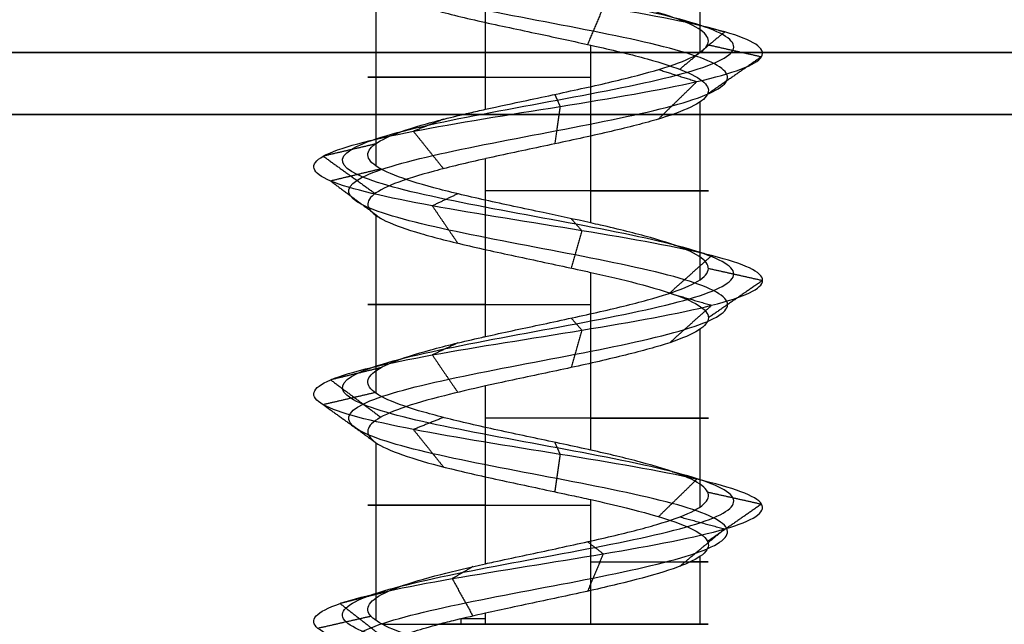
# Model space of a CAD drawing. Header units: millimetres. Extents: x -429 to 422, y -262 to 259.
# Tile 411 of 1056: x -331 to -323, y 205 to 210. Entities that reach past the tile are written whole.
import ezdxf

# ---------------------------------------------------------------- set-up
doc = ezdxf.new("R2010")
doc.units = ezdxf.units.MM
doc.layers.add('Default', color=7, linetype='Continuous', true_color=0x000000)
doc.layers.add('Screw', color=7, linetype='Continuous', true_color=0xffffff)

msp = doc.modelspace()

# ---------------------------------------------------------------- linework, layer by layer
at = {"layer": 'Default'}
for points in [[(-427.1274, 209.5648, 1343.3222), (-3.1274, 209.5648, 1343.3222), (420.8726, 209.5648, 1343.3222)], [(420.8726, 209.5648, 772.3222), (-3.1274, 209.5648, 772.3222), (-427.1274, 209.5648, 772.3222)], [(-427.1274, 209.0648, 1343.8222), (-3.1274, 209.0648, 1343.8222), (420.8726, 209.0648, 1343.8222)], [(420.8726, 209.0648, 771.8222), (-3.1274, 209.0648, 771.8222), (-427.1274, 209.0648, 771.8222)]]:
    msp.add_open_spline(points, degree=2, dxfattribs=at)
at = {"layer": 'Screw', "color": 7, "true_color": 0xffffff}
for p, q in [((-325.8198, 209.5637, 778.3974), (-325.8198, 210.9979, 778.3974)), ((-327.5523, 209.1054, 777.5146), (-327.5523, 210.54, 777.5146)), ((-328.435, 208.6472, 779.2471), (-328.435, 210.0815, 779.2471)), ((-326.7025, 208.1889, 780.1298), (-326.7025, 209.6229, 780.1298)), ((-325.8198, 207.7305, 778.3974), (-325.8198, 209.165, 778.3974)), ((-327.5523, 207.2723, 777.5146), (-327.5523, 208.7068, 777.5146)), ((-328.435, 206.814, 779.2471), (-328.435, 208.2481, 779.2471)), ((-326.7025, 206.3556, 780.1298), (-326.7025, 207.7899, 780.1298)), ((-325.8198, 205.8973, 778.3974), (-325.8198, 207.3319, 778.3974)), ((-327.5523, 205.4392, 777.5146), (-327.5523, 206.8734, 777.5146)), ((-328.435, 204.9808, 779.2471), (-328.435, 206.4149, 779.2471)), ((-326.7025, 204.9507, 780.1298), (-326.7025, 205.9569, 780.1298)), ((-325.8198, 204.9507, 778.3974), (-325.8198, 205.4987, 778.3974)), ((-327.5523, 204.9507, 777.5146), (-327.5523, 205.04, 777.5146)), ((-327.7473, 204.9507, 777.595), (-327.7473, 204.9952, 777.595))]:
    msp.add_line(p, q, dxfattribs=at)
at = {"layer": 'Screw', "color": 7, "true_color": 0xffffff, "extrusion": (0, 1, 0)}
for centre, start, end in [((327.1274, 778.8222, 209.3645), 288, 108), ((327.1274, 778.8222, 208.4476), 108, 288), ((327.1274, 778.8222, 207.5312), 288, 108), ((327.1274, 778.8222, 206.6145), 108, 288), ((327.1274, 778.8222, 205.9121), 288, 108), ((327.1274, 778.8222, 205.4538), 108, 206.76415), ((327.1274, 778.8222, 204.9507), 23.89289, 108), ((327.1274, 778.8222, 204.9507), 288, 305.59676), ((327.1274, 778.8222, 204.9954), 288, 296.76565), ((327.1274, 778.8222, 204.9507), 199.08, 288), ((327.1274, 778.8222, 204.9507), 108, 199.08)]:
    msp.add_arc(centre, 1.3749, start, end, dxfattribs=at)
at = {"layer": 'Screw', "color": 7, "true_color": 0xffffff}
for points, knots in [([(-328.0232, 195.8092, 778.8222), (-328.0327, 195.8856, 778.5877), (-327.9642, 195.962, 778.3382), (-327.6384, 196.1148, 777.9584), (-327.3919, 196.1912, 777.8309), (-326.8629, 196.3439, 777.7928), (-326.5836, 196.4203, 777.8831), (-326.1613, 196.5731, 778.2514), (-326.0216, 196.6495, 778.5277), (-325.9834, 196.8022, 779.1167), (-326.0861, 196.8786, 779.4258), (-326.4968, 197.0314, 779.8905), (-326.8029, 197.1078, 780.0426), (-327.4519, 197.2605, 780.0808), (-327.7908, 197.3369, 779.9657), (-328.2979, 197.4897, 779.5126), (-328.4681, 197.566, 779.1767), (-328.4948, 197.7188, 778.4677), (-328.3506, 197.7952, 778.1088), (-327.8516, 197.948, 777.5882), (-327.4939, 198.0243, 777.4299), (-326.7609, 198.1771, 777.4147), (-326.3901, 198.2535, 777.5581), (-325.8525, 198.4063, 778.0741), (-325.6893, 198.4826, 778.4437), (-325.674, 198.6354, 779.2007), (-325.8224, 198.7118, 779.5834), (-326.3554, 198.8645, 780.138), (-326.7369, 198.9409, 780.3061), (-327.5179, 199.0937, 780.3214), (-327.9125, 199.1701, 780.1681), (-328.4841, 199.3228, 779.6182), (-328.6591, 199.3992, 779.2247), (-328.6705, 199.552, 778.4197), (-328.5066, 199.6284, 778.0164), (-327.9386, 199.7811, 777.4376), (-327.5359, 199.8575, 777.2657), (-326.7189, 200.0103, 777.2581), (-326.3096, 200.0867, 777.4225), (-325.7223, 200.2394, 777.9991), (-325.548, 200.3158, 778.4077), (-325.5403, 200.4686, 779.2367), (-325.7073, 200.545, 779.6519), (-326.2923, 200.6977, 780.2477), (-326.7069, 200.7741, 780.4245), (-327.5479, 200.9269, 780.4322), (-327.9691, 201.0033, 780.2628), (-328.5734, 201.156, 779.6693), (-328.7507, 201.2324, 779.2487), (-328.7615, 201.3756, 778.449), (-328.6367, 201.4425, 778.0723), (-328.1677, 201.5761, 777.4798), (-327.8267, 201.643, 777.2663), (-327.0793, 201.7766, 777.104), (-326.6755, 201.8435, 777.1559), (-325.9867, 201.9771, 777.509), (-325.7043, 202.044, 777.8089), (-325.3922, 202.1776, 778.5273), (-325.3639, 202.2445, 778.9432), (-325.5811, 202.3781, 779.7052), (-325.826, 202.445, 780.0486), (-326.485, 202.5786, 780.5049), (-326.8968, 202.6455, 780.6162), (-327.7049, 202.7792, 780.55), (-328.0982, 202.846, 780.3727), (-328.6873, 202.9797, 779.8024), (-328.8809, 203.0465, 779.4114), (-328.9755, 203.1802, 778.5877), (-328.865, 203.247, 778.1605), (-328.4037, 203.3807, 777.4701), (-328.0508, 203.4475, 777.2084), (-327.2562, 203.5812, 776.9674), (-326.8174, 203.648, 776.9889), (-326.0503, 203.7817, 777.3067), (-325.7247, 203.8485, 777.6017), (-325.3333, 203.9822, 778.334), (-325.2688, 204.049, 778.7686), (-325.4308, 204.1827, 779.583), (-325.6567, 204.2495, 779.9598), (-326.2986, 204.3832, 780.4866), (-326.7122, 204.45, 780.6346), (-327.5426, 204.5837, 780.6346), (-327.9562, 204.6505, 780.4866), (-328.5981, 204.7842, 779.9598), (-328.8239, 204.851, 779.583), (-328.9859, 204.9847, 778.7686), (-328.9215, 205.0515, 778.334), (-328.5301, 205.1852, 777.6017), (-328.2045, 205.252, 777.3067), (-327.4374, 205.3857, 776.9889), (-326.9986, 205.4525, 776.9674), (-326.204, 205.5862, 777.2084), (-325.8511, 205.653, 777.4701), (-325.3898, 205.7867, 778.1605), (-325.283, 205.8535, 778.5867), (-325.3644, 205.9872, 779.413), (-325.5523, 206.0541, 779.8102), (-326.1394, 206.1877, 780.3973), (-326.5366, 206.2546, 780.5852), (-327.3629, 206.3882, 780.6666), (-327.7891, 206.4551, 780.5598), (-328.4795, 206.5887, 780.0985), (-328.7412, 206.6556, 779.7456), (-328.9822, 206.7892, 778.951), (-328.9607, 206.8561, 778.5122), (-328.6429, 206.9897, 777.7451), (-328.3479, 207.0566, 777.4195), (-327.6156, 207.1902, 777.0281), (-327.181, 207.2571, 776.9637), (-326.3666, 207.3907, 777.1257), (-325.9898, 207.4576, 777.3515), (-325.463, 207.5913, 777.9934), (-325.315, 207.6581, 778.407), (-325.315, 207.7918, 779.2374), (-325.463, 207.8586, 779.651), (-325.9898, 207.9923, 780.2929), (-326.3666, 208.0591, 780.5188), (-327.181, 208.1928, 780.6808), (-327.6156, 208.2596, 780.6163), (-328.3479, 208.3933, 780.2249), (-328.6429, 208.4601, 779.8993), (-328.9607, 208.5938, 779.1322), (-328.9822, 208.6606, 778.6934), (-328.7412, 208.7943, 777.8988), (-328.4795, 208.8611, 777.5459), (-327.7891, 208.9948, 777.0846), (-327.3629, 209.0616, 776.9779), (-326.5366, 209.1953, 777.0593), (-326.1394, 209.2621, 777.2471), (-325.5523, 209.3958, 777.8342), (-325.3644, 209.4626, 778.2314), (-325.283, 209.5963, 779.0577), (-325.3898, 209.6631, 779.4839), (-325.8511, 209.7968, 780.1743), (-326.204, 209.8636, 780.436), (-326.9986, 209.9973, 780.6771), (-327.4374, 210.0641, 780.6555), (-328.2045, 210.1978, 780.3378), (-328.5301, 210.2646, 780.0427), (-328.9215, 210.3983, 779.3104), (-328.9859, 210.4651, 778.8758), (-328.8239, 210.5988, 778.0614), (-328.5981, 210.6656, 777.6846), (-327.9562, 210.7993, 777.1578), (-327.5426, 210.8662, 777.0098), (-326.7122, 210.9998, 777.0098), (-326.2986, 211.0667, 777.1578), (-325.6567, 211.2003, 777.6846), (-325.4308, 211.2672, 778.0614), (-325.2688, 211.4008, 778.8758), (-325.3333, 211.4677, 779.3104), (-325.7247, 211.6013, 780.0427), (-326.0503, 211.6682, 780.3378), (-326.8174, 211.8018, 780.6555), (-327.2562, 211.8687, 780.6771), (-328.0508, 212.0023, 780.436), (-328.4037, 212.0692, 780.1743), (-328.865, 212.2028, 779.4839), (-328.9717, 212.2697, 779.0577), (-328.8903, 212.4034, 778.2314), (-328.7025, 212.4702, 777.8342), (-328.1154, 212.6039, 777.2471), (-327.7182, 212.6707, 777.0593), (-326.8919, 212.8044, 776.9779), (-326.4657, 212.8712, 777.0846), (-325.7753, 213.0049, 777.5459), (-325.5136, 213.0717, 777.8988), (-325.2725, 213.2054, 778.6934), (-325.2941, 213.2722, 779.1322), (-325.6119, 213.4059, 779.8993), (-325.9069, 213.4727, 780.2249), (-326.6392, 213.6064, 780.6163), (-327.0738, 213.6732, 780.6808), (-327.8882, 213.8069, 780.5188), (-328.265, 213.8737, 780.2929), (-328.7918, 214.0074, 779.651), (-328.9398, 214.0741, 779.2381), (-328.9398, 214.1411, 778.8222)], [0.0909091, 0.0909091, 0.0909091, 0.0909091, 0.1022727, 0.1022727, 0.1136364, 0.1136364, 0.125, 0.125, 0.1363636, 0.1363636, 0.1477273, 0.1477273, 0.1590909, 0.1590909, 0.1704545, 0.1704545, 0.1818182, 0.1818182, 0.1931818, 0.1931818, 0.2045455, 0.2045455, 0.2159091, 0.2159091, 0.2272727, 0.2272727, 0.2386364, 0.2386364, 0.25, 0.25, 0.2613636, 0.2613636, 0.2727273, 0.2727273, 0.2840909, 0.2840909, 0.2954545, 0.2954545, 0.3068182, 0.3068182, 0.3181818, 0.3181818, 0.3295455, 0.3295455, 0.3409091, 0.3409091, 0.3522727, 0.3522727, 0.3636364, 0.3636364, 0.3735795, 0.3735795, 0.3835227, 0.3835227, 0.3934659, 0.3934659, 0.4034091, 0.4034091, 0.4133523, 0.4133523, 0.4232955, 0.4232955, 0.4332386, 0.4332386, 0.4431818, 0.4431818, 0.453125, 0.453125, 0.4630682, 0.4630682, 0.4730114, 0.4730114, 0.4829545, 0.4829545, 0.4928977, 0.4928977, 0.5028409, 0.5028409, 0.5127841, 0.5127841, 0.5227273, 0.5227273, 0.5326705, 0.5326705, 0.5426136, 0.5426136, 0.5525568, 0.5525568, 0.5625, 0.5625, 0.5724432, 0.5724432, 0.5823864, 0.5823864, 0.5923295, 0.5923295, 0.6022727, 0.6022727, 0.6122159, 0.6122159, 0.6221591, 0.6221591, 0.6321023, 0.6321023, 0.6420455, 0.6420455, 0.6519886, 0.6519886, 0.6619318, 0.6619318, 0.671875, 0.671875, 0.6818182, 0.6818182, 0.6917614, 0.6917614, 0.7017045, 0.7017045, 0.7116477, 0.7116477, 0.7215909, 0.7215909, 0.7315341, 0.7315341, 0.7414773, 0.7414773, 0.7514205, 0.7514205, 0.7613636, 0.7613636, 0.7713068, 0.7713068, 0.78125, 0.78125, 0.7911932, 0.7911932, 0.8011364, 0.8011364, 0.8110795, 0.8110795, 0.8210227, 0.8210227, 0.8309659, 0.8309659, 0.8409091, 0.8409091, 0.8508523, 0.8508523, 0.8607955, 0.8607955, 0.8707386, 0.8707386, 0.8806818, 0.8806818, 0.890625, 0.890625, 0.9005682, 0.9005682, 0.9105114, 0.9105114, 0.9204545, 0.9204545, 0.9303977, 0.9303977, 0.9403409, 0.9403409, 0.9502841, 0.9502841, 0.9602273, 0.9602273, 0.9701705, 0.9701705, 0.9801136, 0.9801136, 0.9900568, 0.9900568, 1, 1, 1, 1]), ([(-327.2052, 196.2898, 778.056), (-327.1796, 196.2996, 778.0508), (-327.1537, 196.3095, 778.047), (-326.9238, 196.3957, 778.0254), (-326.705, 196.4721, 778.0907), (-326.3689, 196.6249, 778.3729), (-326.2542, 196.7013, 778.5886), (-326.216, 196.854, 779.0558), (-326.2937, 196.9304, 779.3044), (-326.6182, 197.0832, 779.6829), (-326.8638, 197.1596, 779.81), (-327.391, 197.3123, 779.8482), (-327.6694, 197.3887, 779.7582), (-328.0904, 197.5415, 779.3912), (-328.2355, 197.6178, 779.1158), (-328.2622, 197.7706, 778.5286), (-328.143, 197.847, 778.2303), (-327.7301, 197.9998, 777.7958), (-327.433, 198.0761, 777.6626), (-326.8218, 198.2289, 777.6473), (-326.5115, 198.3053, 777.7657), (-326.0601, 198.4581, 778.1956), (-325.9219, 198.5344, 778.5046), (-325.9067, 198.6872, 779.1398), (-326.03, 198.7636, 779.462), (-326.4768, 198.9163, 779.9304), (-326.7978, 198.9927, 780.0735), (-327.457, 199.1455, 780.0888), (-327.7911, 199.2219, 779.9605), (-328.2765, 199.3746, 779.4967), (-328.4264, 199.451, 779.1638), (-328.4379, 199.6038, 778.4806), (-328.299, 199.6802, 778.1379), (-327.8171, 199.8329, 777.6452), (-327.475, 199.9093, 777.4984), (-326.7798, 200.0621, 777.4907), (-326.4311, 200.1385, 777.6301), (-325.9299, 200.2912, 778.1205), (-325.7806, 200.3676, 778.4686), (-325.773, 200.5204, 779.1758), (-325.9148, 200.5968, 779.5305), (-326.4137, 200.7495, 780.0402), (-326.7678, 200.8259, 780.1919), (-327.487, 200.9787, 780.1995), (-327.8476, 201.0551, 780.0552), (-328.3658, 201.2078, 779.5478), (-328.5181, 201.2842, 779.1878), (-328.5288, 201.4274, 778.5023), (-328.423, 201.4943, 778.1787), (-328.0216, 201.6279, 777.6686), (-327.7291, 201.6948, 777.4841), (-327.0862, 201.8284, 777.3426), (-326.7382, 201.8953, 777.3863), (-326.1434, 202.0289, 777.689), (-325.8988, 202.0958, 777.9472), (-325.6276, 202.2294, 778.5671), (-325.6021, 202.2963, 778.9266), (-325.7883, 202.4299, 779.5867), (-325.9996, 202.4968, 779.8847), (-326.5699, 202.6304, 780.2819), (-326.927, 202.6973, 780.3794), (-327.629, 202.831, 780.3237), (-327.9713, 202.8978, 780.1705), (-328.4851, 203.0315, 779.6756), (-328.6546, 203.0983, 779.3356), (-328.7387, 203.232, 778.6179), (-328.6419, 203.2988, 778.2455), (-328.2398, 203.4325, 777.6437), (-327.9323, 203.4993, 777.4156), (-327.2397, 203.633, 777.2055), (-326.8572, 203.6998, 777.2243), (-326.1885, 203.8335, 777.5012), (-325.9048, 203.9003, 777.7584), (-325.5636, 204.034, 778.3967), (-325.5074, 204.1008, 778.7755), (-325.6486, 204.2345, 779.4853), (-325.8455, 204.3013, 779.8138), (-326.405, 204.435, 780.2729), (-326.7655, 204.5018, 780.4019), (-327.4893, 204.6355, 780.4019), (-327.8498, 204.7023, 780.2729), (-328.4093, 204.836, 779.8138), (-328.6062, 204.9028, 779.4853), (-328.7474, 205.0365, 778.7755), (-328.6912, 205.1033, 778.3967), (-328.35, 205.237, 777.7584), (-328.0663, 205.3038, 777.5012), (-327.3976, 205.4375, 777.2243), (-327.0151, 205.5043, 777.2055), (-326.3225, 205.638, 777.4156), (-326.0149, 205.7048, 777.6437), (-325.6129, 205.8385, 778.2455), (-325.5198, 205.9053, 778.6169), (-325.5907, 206.039, 779.3372), (-325.7545, 206.1059, 779.6834), (-326.2662, 206.2395, 780.1951), (-326.6124, 206.3064, 780.3589), (-327.3327, 206.44, 780.4298), (-327.7042, 206.5069, 780.3368), (-328.3059, 206.6405, 779.9347), (-328.534, 206.7074, 779.6271), (-328.7441, 206.841, 778.9345), (-328.7253, 206.9079, 778.552), (-328.4484, 207.0415, 777.8834), (-328.1912, 207.1084, 777.5996), (-327.5529, 207.242, 777.2584), (-327.1741, 207.3089, 777.2022), (-326.4643, 207.4425, 777.3434), (-326.1358, 207.5094, 777.5403), (-325.6767, 207.6431, 778.0998), (-325.5477, 207.7099, 778.4603), (-325.5477, 207.8436, 779.1841), (-325.6767, 207.9104, 779.5446), (-326.1358, 208.0441, 780.1041), (-326.4643, 208.1109, 780.301), (-327.1741, 208.2446, 780.4422), (-327.5529, 208.3114, 780.386), (-328.1912, 208.4451, 780.0448), (-328.4484, 208.5119, 779.7611), (-328.7253, 208.6456, 779.0924), (-328.7441, 208.7124, 778.7099), (-328.534, 208.8461, 778.0174), (-328.3059, 208.9129, 777.7098), (-327.7042, 209.0466, 777.3077), (-327.3327, 209.1134, 777.2146), (-326.6124, 209.2471, 777.2856), (-326.2662, 209.3139, 777.4493), (-325.7545, 209.4476, 777.9611), (-325.5907, 209.5144, 778.3072), (-325.5198, 209.6481, 779.0275), (-325.6129, 209.7149, 779.399), (-326.0149, 209.8486, 780.0007), (-326.3225, 209.9154, 780.2289), (-327.0151, 210.0491, 780.439), (-327.3976, 210.1159, 780.4202), (-328.0663, 210.2496, 780.1432), (-328.35, 210.3164, 779.886), (-328.6912, 210.4501, 779.2477), (-328.7474, 210.5169, 778.8689), (-328.6062, 210.6506, 778.1591), (-328.4093, 210.7174, 777.8306), (-327.8498, 210.8511, 777.3715), (-327.4893, 210.918, 777.2425), (-326.7655, 211.0516, 777.2425), (-326.405, 211.1185, 777.3715), (-325.8455, 211.2521, 777.8306), (-325.6486, 211.319, 778.1591), (-325.5074, 211.4526, 778.8689), (-325.5636, 211.5195, 779.2477), (-325.9048, 211.6531, 779.886), (-326.1885, 211.72, 780.1432), (-326.8572, 211.8536, 780.4202), (-327.2397, 211.9205, 780.439), (-327.9323, 212.0541, 780.2289), (-328.2398, 212.121, 780.0007), (-328.6419, 212.2546, 779.399), (-328.735, 212.3215, 779.0275), (-328.664, 212.4552, 778.3072), (-328.5003, 212.522, 777.9611), (-327.9885, 212.6557, 777.4493), (-327.6424, 212.7225, 777.2856), (-326.9221, 212.8562, 777.2146), (-326.5506, 212.923, 777.3077), (-325.9489, 213.0567, 777.7098), (-325.7207, 213.1235, 778.0174), (-325.5106, 213.2572, 778.7099), (-325.5294, 213.324, 779.0924), (-325.8064, 213.4577, 779.7611), (-326.0636, 213.5245, 780.0448), (-326.7019, 213.6582, 780.386), (-327.0807, 213.725, 780.4422), (-327.7905, 213.8587, 780.301), (-328.119, 213.9255, 780.1041), (-328.5781, 214.0592, 779.5446), (-328.7071, 214.1259, 779.1847), (-328.7071, 214.1929, 778.8222)], [2.782471, 2.782471, 2.782471, 2.782471, 2.974275, 2.974275, 4.461413, 4.461413, 5.948551, 5.948551, 7.435688, 7.435688, 8.922826, 8.922826, 10.409964, 10.409964, 11.897102, 11.897102, 13.384239, 13.384239, 14.871377, 14.871377, 16.358515, 16.358515, 17.845652, 17.845652, 19.33279, 19.33279, 20.819928, 20.819928, 22.307065, 22.307065, 23.794203, 23.794203, 25.281341, 25.281341, 26.768478, 26.768478, 28.255616, 28.255616, 29.742754, 29.742754, 31.229892, 31.229892, 32.717029, 32.717029, 34.204167, 34.204167, 35.691305, 35.691305, 36.99255, 36.99255, 38.293796, 38.293796, 39.595041, 39.595041, 40.896287, 40.896287, 42.197532, 42.197532, 43.498777, 43.498777, 44.800023, 44.800023, 46.101268, 46.101268, 47.402514, 47.402514, 48.703759, 48.703759, 50.005005, 50.005005, 51.30625, 51.30625, 52.607496, 52.607496, 53.908741, 53.908741, 55.209987, 55.209987, 56.511232, 56.511232, 57.812478, 57.812478, 59.113723, 59.113723, 60.414969, 60.414969, 61.716214, 61.716214, 63.01746, 63.01746, 64.318705, 64.318705, 65.619951, 65.619951, 66.921196, 66.921196, 68.222442, 68.222442, 69.523687, 69.523687, 70.824933, 70.824933, 72.126178, 72.126178, 73.427423, 73.427423, 74.728669, 74.728669, 76.029914, 76.029914, 77.33116, 77.33116, 78.632405, 78.632405, 79.933651, 79.933651, 81.234896, 81.234896, 82.536142, 82.536142, 83.837387, 83.837387, 85.138633, 85.138633, 86.439878, 86.439878, 87.741124, 87.741124, 89.042369, 89.042369, 90.343615, 90.343615, 91.64486, 91.64486, 92.946106, 92.946106, 94.247351, 94.247351, 95.548597, 95.548597, 96.849842, 96.849842, 98.151088, 98.151088, 99.452333, 99.452333, 100.753579, 100.753579, 102.054824, 102.054824, 103.35607, 103.35607, 104.657315, 104.657315, 105.95856, 105.95856, 107.259806, 107.259806, 108.561051, 108.561051, 109.862297, 109.862297, 111.163542, 111.163542, 112.464788, 112.464788, 113.766033, 113.766033, 115.067279, 115.067279, 116.368524, 116.368524, 117.66977, 117.66977, 118.971015, 118.971015, 118.971015, 118.971015]), ([(-326.8313, 196.1896, 778.1266), (-326.7387, 196.2269, 778.1558), (-326.65, 196.2642, 778.203), (-326.4137, 196.3779, 778.3991), (-326.3045, 196.4543, 778.6018), (-326.2663, 196.607, 779.0427), (-326.3385, 196.6834, 779.2781), (-326.6445, 196.8362, 779.6381), (-326.877, 196.9125, 779.7597), (-327.3778, 197.0653, 779.7979), (-327.6431, 197.1417, 779.7133), (-328.0455, 197.2945, 779.3649), (-328.1852, 197.3708, 779.1026), (-328.2119, 197.5236, 778.5418), (-328.0982, 197.6, 778.2565), (-327.7039, 197.7528, 777.8406), (-327.4198, 197.8291, 777.7129), (-326.835, 197.9819, 777.6976), (-326.5378, 198.0583, 777.8106), (-326.1049, 198.2111, 778.2218), (-325.9722, 198.2874, 778.5178), (-325.9569, 198.4402, 779.1266), (-326.0748, 198.5166, 779.4358), (-326.5031, 198.6693, 779.8856), (-326.811, 198.7457, 780.0232), (-327.4438, 198.8985, 780.0385), (-327.7649, 198.9749, 779.9157), (-328.2316, 199.1276, 779.4705), (-328.3761, 199.204, 779.1506), (-328.3876, 199.3568, 778.4938), (-328.2542, 199.4332, 778.1641), (-327.7909, 199.5859, 777.69), (-327.4618, 199.6623, 777.5486), (-326.793, 199.8151, 777.541), (-326.4573, 199.8915, 777.675), (-325.9747, 200.0442, 778.1467), (-325.8309, 200.1206, 778.4818), (-325.8233, 200.2734, 779.1626), (-325.9597, 200.3498, 779.5042), (-326.44, 200.5025, 779.9953), (-326.781, 200.5789, 780.1416), (-327.4738, 200.7317, 780.1493), (-327.8214, 200.8081, 780.0104), (-328.3209, 200.9608, 779.5216), (-328.4678, 201.0372, 779.1746), (-328.4785, 201.1804, 778.5138), (-328.3768, 201.2473, 778.2017), (-327.9901, 201.3809, 777.7093), (-327.708, 201.4478, 777.5311), (-327.0877, 201.5814, 777.3941), (-326.7517, 201.6483, 777.436), (-326.1772, 201.7819, 777.7279), (-325.9408, 201.8488, 777.9771), (-325.6784, 201.9824, 778.5757), (-325.6535, 202.0493, 778.9231), (-325.8331, 202.1829, 779.5611), (-326.0371, 202.2498, 779.8493), (-326.5883, 202.3834, 780.2337), (-326.9336, 202.4503, 780.3283), (-327.6126, 202.584, 780.2748), (-327.9439, 202.6508, 780.1268), (-328.4414, 202.7845, 779.6482), (-328.6057, 202.8513, 779.3192), (-328.6876, 202.985, 778.6245), (-328.5937, 203.0518, 778.2638), (-328.2044, 203.1855, 777.6812), (-327.9066, 203.2523, 777.4603), (-327.2361, 203.386, 777.2569), (-326.8658, 203.4528, 777.2751), (-326.2184, 203.5865, 777.5433), (-325.9437, 203.6533, 777.7922), (-325.6134, 203.787, 778.4102), (-325.559, 203.8538, 778.777), (-325.6957, 203.9875, 779.4642), (-325.8863, 204.0543, 779.7822), (-326.4279, 204.188, 780.2268), (-326.777, 204.2548, 780.3517), (-327.4778, 204.3885, 780.3517), (-327.8268, 204.4553, 780.2268), (-328.3685, 204.589, 779.7822), (-328.5591, 204.6558, 779.4642), (-328.6958, 204.7895, 778.777), (-328.6414, 204.8563, 778.4102), (-328.3111, 204.99, 777.7922), (-328.0364, 205.0568, 777.5433), (-327.389, 205.1905, 777.2751), (-327.0187, 205.2573, 777.2569), (-326.3481, 205.391, 777.4603), (-326.0503, 205.4578, 777.6812), (-325.661, 205.5915, 778.2638), (-325.571, 205.6583, 778.6235), (-325.6396, 205.792, 779.3208), (-325.7982, 205.8589, 779.656), (-326.2936, 205.9925, 780.1514), (-326.6288, 206.0594, 780.31), (-327.3262, 206.193, 780.3787), (-327.6858, 206.2599, 780.2886), (-328.2684, 206.3935, 779.8993), (-328.4893, 206.4604, 779.6015), (-328.6927, 206.594, 778.9309), (-328.6745, 206.6609, 778.5606), (-328.4064, 206.7945, 777.9132), (-328.1574, 206.8614, 777.6385), (-327.5394, 206.995, 777.3082), (-327.1726, 207.0619, 777.2538), (-326.4854, 207.1955, 777.3905), (-326.1674, 207.2624, 777.5811), (-325.7228, 207.3961, 778.1228), (-325.5979, 207.4629, 778.4719), (-325.5979, 207.5966, 779.1726), (-325.7228, 207.6634, 779.5217), (-326.1674, 207.7971, 780.0633), (-326.4854, 207.8639, 780.2539), (-327.1726, 207.9976, 780.3906), (-327.5394, 208.0644, 780.3362), (-328.1574, 208.1981, 780.0059), (-328.4064, 208.2649, 779.7312), (-328.6745, 208.3986, 779.0838), (-328.6927, 208.4654, 778.7135), (-328.4893, 208.5991, 778.043), (-328.2684, 208.6659, 777.7452), (-327.6858, 208.7996, 777.3559), (-327.3262, 208.8664, 777.2658), (-326.6288, 209.0001, 777.3345), (-326.2936, 209.0669, 777.493), (-325.7982, 209.2006, 777.9885), (-325.6396, 209.2674, 778.3236), (-325.571, 209.4011, 779.021), (-325.661, 209.4679, 779.3806), (-326.0503, 209.6016, 779.9633), (-326.3481, 209.6684, 780.1841), (-327.0187, 209.8021, 780.3875), (-327.389, 209.8689, 780.3693), (-328.0364, 210.0026, 780.1012), (-328.3111, 210.0694, 779.8522), (-328.6414, 210.2031, 779.2342), (-328.6958, 210.2699, 778.8675), (-328.5591, 210.4036, 778.1802), (-328.3685, 210.4704, 777.8622), (-327.8268, 210.6041, 777.4177), (-327.4778, 210.671, 777.2928), (-326.777, 210.8046, 777.2928), (-326.4279, 210.8715, 777.4177), (-325.8863, 211.0051, 777.8622), (-325.6957, 211.072, 778.1802), (-325.559, 211.2056, 778.8675), (-325.6134, 211.2725, 779.2342), (-325.9437, 211.4061, 779.8522), (-326.2184, 211.473, 780.1012), (-326.8658, 211.6066, 780.3693), (-327.2361, 211.6735, 780.3875), (-327.9066, 211.8071, 780.1841), (-328.2044, 211.874, 779.9633), (-328.5937, 212.0076, 779.3806), (-328.6838, 212.0745, 779.021), (-328.6151, 212.2082, 778.3236), (-328.4566, 212.275, 777.9885), (-327.9611, 212.4087, 777.493), (-327.626, 212.4755, 777.3345), (-326.9286, 212.6092, 777.2658), (-326.569, 212.676, 777.3559), (-325.9864, 212.8097, 777.7452), (-325.7655, 212.8765, 778.043), (-325.5621, 213.0102, 778.7135), (-325.5803, 213.077, 779.0838), (-325.8484, 213.2107, 779.7312), (-326.0974, 213.2775, 780.0059), (-326.7154, 213.4112, 780.3362), (-327.0821, 213.478, 780.3906), (-327.7694, 213.6117, 780.2539), (-328.0874, 213.6785, 780.0633), (-328.5319, 213.8122, 779.5217), (-328.6569, 213.8789, 779.1731), (-328.6569, 213.9459, 778.8222)], [9.962929, 9.962929, 9.962929, 9.962929, 10.425509, 10.425509, 11.373282, 11.373282, 12.321056, 12.321056, 13.268829, 13.268829, 14.216603, 14.216603, 15.164377, 15.164377, 16.11215, 16.11215, 17.059924, 17.059924, 18.007697, 18.007697, 18.955471, 18.955471, 19.903244, 19.903244, 20.851018, 20.851018, 21.798791, 21.798791, 22.746565, 22.746565, 23.694338, 23.694338, 24.642112, 24.642112, 25.589885, 25.589885, 26.537659, 26.537659, 27.485432, 27.485432, 28.433206, 28.433206, 29.38098, 29.38098, 30.328753, 30.328753, 31.158055, 31.158055, 31.987357, 31.987357, 32.816659, 32.816659, 33.64596, 33.64596, 34.475262, 34.475262, 35.304564, 35.304564, 36.133866, 36.133866, 36.963168, 36.963168, 37.79247, 37.79247, 38.621772, 38.621772, 39.451073, 39.451073, 40.280375, 40.280375, 41.109677, 41.109677, 41.938979, 41.938979, 42.768281, 42.768281, 43.597583, 43.597583, 44.426884, 44.426884, 45.256186, 45.256186, 46.085488, 46.085488, 46.91479, 46.91479, 47.744092, 47.744092, 48.573394, 48.573394, 49.402695, 49.402695, 50.231997, 50.231997, 51.061299, 51.061299, 51.890601, 51.890601, 52.719903, 52.719903, 53.549205, 53.549205, 54.378507, 54.378507, 55.207808, 55.207808, 56.03711, 56.03711, 56.866412, 56.866412, 57.695714, 57.695714, 58.525016, 58.525016, 59.354318, 59.354318, 60.183619, 60.183619, 61.012921, 61.012921, 61.842223, 61.842223, 62.671525, 62.671525, 63.500827, 63.500827, 64.330129, 64.330129, 65.15943, 65.15943, 65.988732, 65.988732, 66.818034, 66.818034, 67.647336, 67.647336, 68.476638, 68.476638, 69.30594, 69.30594, 70.135242, 70.135242, 70.964543, 70.964543, 71.793845, 71.793845, 72.623147, 72.623147, 73.452449, 73.452449, 74.281751, 74.281751, 75.111053, 75.111053, 75.940354, 75.940354, 76.769656, 76.769656, 77.598958, 77.598958, 78.42826, 78.42826, 79.257562, 79.257562, 80.086864, 80.086864, 80.916165, 80.916165, 81.745467, 81.745467, 82.574769, 82.574769, 83.404071, 83.404071, 83.404071, 83.404071]), ([(-327.5523, 210.54, 777.5146), (-327.5839, 210.533, 777.5249), (-327.6151, 210.5259, 777.5363), (-327.7914, 210.4854, 777.6081), (-327.9285, 210.451, 777.6938), (-328.1628, 210.3845, 777.904), (-328.263, 210.3511, 778.0313), (-328.4123, 210.2842, 778.3083), (-328.4635, 210.2498, 778.4617), (-328.5104, 210.1833, 778.7729), (-328.5067, 210.1498, 778.9349), (-328.4456, 210.0829, 779.2435), (-328.3874, 210.0485, 779.3944), (-328.2256, 209.982, 779.6643), (-328.1196, 209.9486, 779.7869), (-327.8761, 209.8816, 779.9861), (-327.7352, 209.8472, 780.0655), (-327.4386, 209.7808, 780.1706), (-327.2788, 209.7473, 780.1978), (-326.9802, 209.6837, 780.1965), (-326.8373, 209.6529, 780.1735), (-326.7025, 209.6229, 780.1298)], [0.3712068, 0.3712068, 0.3712068, 0.3712068, 0.3735898, 0.3735898, 0.3849072, 0.3849072, 0.3962316, 0.3962316, 0.4075491, 0.4075491, 0.4188735, 0.4188735, 0.430191, 0.430191, 0.4415153, 0.4415153, 0.4528328, 0.4528328, 0.4641571, 0.4641571, 0.4743259, 0.4743259, 0.4743259, 0.4743259]), ([(-327.5523, 209.1054, 777.5146), (-327.4445, 209.1294, 777.4798), (-327.3319, 209.1536, 777.458), (-327.0626, 209.211, 777.4399), (-326.9016, 209.2449, 777.4569), (-326.599, 209.3115, 777.5432), (-326.4532, 209.3453, 777.6137), (-326.1977, 209.4123, 777.7972), (-326.0843, 209.4461, 777.9128), (-325.9058, 209.5128, 778.1719), (-325.8382, 209.5466, 778.3191), (-325.7579, 209.6136, 778.6233), (-325.744, 209.6474, 778.7846), (-325.7713, 209.714, 779.0981), (-325.8128, 209.7479, 779.2546), (-325.9444, 209.8148, 779.5403), (-326.0364, 209.8487, 779.6736), (-326.257, 209.9153, 779.8981), (-326.3886, 209.9492, 779.9923), (-326.5858, 209.9958, 780.0874), (-326.6435, 210.0089, 780.1105), (-326.7025, 210.0221, 780.1298)], [0.44733415, 0.44733415, 0.44733415, 0.44733415, 0.4550905, 0.4550905, 0.46592583, 0.46592583, 0.47676147, 0.47676147, 0.48759682, 0.48759682, 0.49843244, 0.49843244, 0.50926782, 0.50926782, 0.52010341, 0.52010341, 0.53093883, 0.53093883, 0.5417744, 0.5417744, 0.54602155, 0.54602155, 0.54602155, 0.54602155]), ([(-326.7025, 209.6229, 780.1298), (-326.6873, 209.6195, 780.1249), (-326.6722, 209.6161, 780.1197), (-326.5093, 209.5795, 780.0604), (-326.3688, 209.546, 779.9796), (-326.127, 209.4791, 779.7784), (-326.0223, 209.4447, 779.6551), (-325.8626, 209.3783, 779.3839), (-325.8057, 209.3448, 779.2322), (-325.7472, 209.2778, 778.9231), (-325.7449, 209.2434, 778.7614), (-325.7944, 209.177, 778.4506), (-325.8469, 209.1435, 778.2973), (-325.9986, 209.0765, 778.0217), (-326.0997, 209.0422, 777.8955), (-326.3357, 208.9758, 777.6872), (-326.4737, 208.9423, 777.6025), (-326.7661, 208.8753, 777.4864), (-326.9245, 208.8409, 777.4533), (-327.239, 208.7745, 777.4429), (-327.3994, 208.741, 777.4654), (-327.5502, 208.7073, 777.514), (-327.5512, 208.707, 777.5143), (-327.5523, 208.7068, 777.5146)], [0.4743259, 0.4743259, 0.4743259, 0.4743259, 0.4754746, 0.4754746, 0.4867988, 0.4867988, 0.4981164, 0.4981164, 0.5094406, 0.5094406, 0.5207582, 0.5207582, 0.5320823, 0.5320823, 0.5434, 0.5434, 0.554724, 0.554724, 0.5660417, 0.5660417, 0.5773657, 0.5773657, 0.5774428, 0.5774428, 0.5774428, 0.5774428]), ([(-326.7025, 208.1889, 780.1298), (-326.8263, 208.2166, 780.1698), (-326.9567, 208.2444, 780.1926), (-327.2436, 208.3051, 780.2012), (-327.4038, 208.339, 780.1782), (-327.703, 208.4059, 780.0807), (-327.846, 208.4398, 780.0049), (-328.0946, 208.5064, 779.8119), (-328.2036, 208.5402, 779.6922), (-328.3723, 208.6072, 779.4266), (-328.4344, 208.6411, 779.2771), (-328.5033, 208.7077, 778.97), (-328.5112, 208.7415, 778.8083), (-328.4723, 208.8085, 778.4961), (-328.425, 208.8423, 778.3413), (-328.2828, 208.9089, 778.0605), (-328.1859, 208.9428, 777.9308), (-327.9572, 209.0097, 777.7148), (-327.8222, 209.0436, 777.6254), (-327.637, 209.0864, 777.5445), (-327.595, 209.0959, 777.5286), (-327.5523, 209.1054, 777.5146)], [0.34864625, 0.34864625, 0.34864625, 0.34864625, 0.35757097, 0.35757097, 0.36840672, 0.36840672, 0.37924193, 0.37924193, 0.39007766, 0.39007766, 0.40091289, 0.40091289, 0.4117486, 0.4117486, 0.42258387, 0.42258387, 0.43341955, 0.43341955, 0.44425485, 0.44425485, 0.44733415, 0.44733415, 0.44733415, 0.44733415]), ([(-327.5523, 208.7068, 777.5146), (-327.7008, 208.6735, 777.5629), (-327.8429, 208.6394, 777.6378), (-328.0913, 208.5732, 777.8293), (-328.2007, 208.5397, 777.9487), (-328.3703, 208.4727, 778.2137), (-328.4328, 208.4384, 778.3629), (-328.5028, 208.372, 778.6697), (-328.5112, 208.3385, 778.8315), (-328.4734, 208.2715, 779.1438), (-328.4266, 208.2371, 779.2987), (-328.2854, 208.1707, 779.5799), (-328.1889, 208.1372, 779.7101), (-327.9609, 208.0702, 779.9269), (-327.8264, 208.0359, 780.0166), (-327.5384, 207.9695, 780.1436), (-327.3812, 207.936, 780.1826), (-327.0674, 207.8689, 780.2048), (-326.9065, 207.8346, 780.1883), (-326.7374, 207.7976, 780.1408), (-326.7199, 207.7937, 780.1355), (-326.7025, 207.7899, 780.1298)], [0.5774428, 0.5774428, 0.5774428, 0.5774428, 0.5886834, 0.5886834, 0.6000074, 0.6000074, 0.6113252, 0.6113252, 0.6226491, 0.6226491, 0.6339669, 0.6339669, 0.6452908, 0.6452908, 0.6566086, 0.6566086, 0.6679324, 0.6679324, 0.6792503, 0.6792503, 0.6805636, 0.6805636, 0.6805636, 0.6805636]), ([(-327.5523, 207.2723, 777.5146), (-327.4125, 207.3034, 777.4693), (-327.2639, 207.3349, 777.4463), (-326.96, 207.3995, 777.4485), (-326.8007, 207.4334, 777.4775), (-326.5053, 207.5, 777.586), (-326.3652, 207.5339, 777.6672), (-326.124, 207.6008, 777.8692), (-326.0196, 207.6347, 777.9929), (-325.8608, 207.7013, 778.2646), (-325.8044, 207.7351, 778.4163), (-325.7469, 207.8021, 778.7257), (-325.7451, 207.836, 778.8876), (-325.7956, 207.9026, 779.1982), (-325.8486, 207.9364, 779.3512), (-326.0011, 208.0033, 779.6263), (-326.1027, 208.0372, 779.7524), (-326.3394, 208.1039, 779.9598), (-326.4777, 208.1377, 780.0441), (-326.6499, 208.1771, 780.1118), (-326.6761, 208.183, 780.1212), (-326.7025, 208.1889, 780.1298)], [0.24995549, 0.24995549, 0.24995549, 0.24995549, 0.26005215, 0.26005215, 0.27088721, 0.27088721, 0.28172305, 0.28172305, 0.29255814, 0.29255814, 0.30339396, 0.30339396, 0.31422908, 0.31422908, 0.32506487, 0.32506487, 0.33590002, 0.33590002, 0.34673579, 0.34673579, 0.34864625, 0.34864625, 0.34864625, 0.34864625]), ([(-326.7025, 207.7899, 780.1298), (-326.5699, 207.7605, 780.0866), (-326.4425, 207.7308, 780.0225), (-326.2012, 207.6676, 779.8505), (-326.0876, 207.6333, 779.7354), (-325.9081, 207.567, 779.4768), (-325.84, 207.5334, 779.3298), (-325.7586, 207.4664, 779.026), (-325.7442, 207.4321, 778.8649), (-325.7703, 207.3657, 778.5512), (-325.8113, 207.3322, 778.3945), (-325.9419, 207.2651, 778.1083), (-326.0333, 207.2308, 777.9748), (-326.2531, 207.1645, 777.7495), (-326.3844, 207.1309, 777.6547), (-326.6673, 207.0638, 777.5171), (-326.8227, 207.0296, 777.4723), (-327.1356, 206.9632, 777.4384), (-327.2973, 206.9297, 777.4488), (-327.4845, 206.8886, 777.494), (-327.5185, 206.881, 777.5037), (-327.5523, 206.8734, 777.5146)], [0.6805636, 0.6805636, 0.6805636, 0.6805636, 0.690574, 0.690574, 0.701892, 0.701892, 0.7132157, 0.7132157, 0.7245336, 0.7245336, 0.7358573, 0.7358573, 0.7471753, 0.7471753, 0.7584989, 0.7584989, 0.769817, 0.769817, 0.7811405, 0.7811405, 0.7836789, 0.7836789, 0.7836789, 0.7836789]), ([(-326.7025, 206.3556, 780.1298), (-326.7086, 206.357, 780.1318), (-326.7146, 206.3583, 780.1337), (-326.8709, 206.3931, 780.1821), (-327.0314, 206.4271, 780.2027), (-327.3458, 206.4937, 780.1887), (-327.5039, 206.5275, 780.1539), (-327.795, 206.5944, 780.0344), (-327.932, 206.6283, 779.9481), (-328.1656, 206.695, 779.7372), (-328.2653, 206.7288, 779.6097), (-328.4138, 206.7957, 779.3323), (-328.4646, 206.8296, 779.1786), (-328.5105, 206.8962, 778.8673), (-328.5063, 206.93, 778.7054), (-328.4443, 206.997, 778.397), (-328.3856, 207.0309, 778.2461), (-328.2229, 207.0975, 777.9767), (-328.1167, 207.1313, 777.8545), (-327.8725, 207.1982, 777.6561), (-327.7313, 207.2322, 777.5771), (-327.5727, 207.2677, 777.5214), (-327.5625, 207.27, 777.5179), (-327.5523, 207.2723, 777.5146)], [0.15126197, 0.15126197, 0.15126197, 0.15126197, 0.15169775, 0.15169775, 0.16253267, 0.16253267, 0.17336861, 0.17336861, 0.18420356, 0.18420356, 0.19503949, 0.19503949, 0.20587446, 0.20587446, 0.21671037, 0.21671037, 0.22754537, 0.22754537, 0.23838126, 0.23838126, 0.24921629, 0.24921629, 0.24995549, 0.24995549, 0.24995549, 0.24995549]), ([(-327.5523, 206.8734, 777.5146), (-327.6688, 206.8473, 777.5527), (-327.7809, 206.8209, 777.6064), (-328.0144, 206.762, 777.76), (-328.1325, 206.7284, 777.8709), (-328.3213, 206.6613, 778.1225), (-328.3948, 206.627, 778.2666), (-328.4876, 206.5607, 778.5674), (-328.508, 206.5271, 778.7281), (-328.4936, 206.46, 779.0423), (-328.4586, 206.4258, 779.2002), (-328.3388, 206.3595, 779.4913), (-328.2523, 206.3259, 779.6282), (-328.0412, 206.2588, 779.8614), (-327.9137, 206.2245, 779.961), (-327.636, 206.1582, 780.1092), (-327.4821, 206.1246, 780.1598), (-327.1709, 206.0575, 780.2054), (-327.0092, 206.0233, 780.201), (-326.8036, 205.9791, 780.1595), (-326.7527, 205.968, 780.146), (-326.7025, 205.9569, 780.1298)], [0.7836789, 0.7836789, 0.7836789, 0.7836789, 0.7924586, 0.7924586, 0.8037821, 0.8037821, 0.8151003, 0.8151003, 0.8264237, 0.8264237, 0.837742, 0.837742, 0.8490653, 0.8490653, 0.8603836, 0.8603836, 0.8717069, 0.8717069, 0.8830253, 0.8830253, 0.8867927, 0.8867927, 0.8867927, 0.8867927]), ([(-327.5523, 205.4392, 777.5146), (-327.53, 205.4441, 777.5074), (-327.5076, 205.4491, 777.5007), (-327.3331, 205.4873, 777.4537), (-327.1718, 205.5211, 777.4391), (-326.8582, 205.588, 777.4648), (-326.7016, 205.622, 777.5055), (-326.4151, 205.6886, 777.6357), (-326.2814, 205.7224, 777.7271), (-326.0559, 205.7893, 777.9465), (-325.961, 205.8233, 778.0776), (-325.8229, 205.8899, 778.3604), (-325.7779, 205.9237, 778.5159), (-325.7436, 205.9906, 778.8287), (-325.7538, 206.0245, 778.9902), (-325.8272, 206.0911, 779.2962), (-325.8915, 206.1249, 779.4448), (-326.0641, 206.1919, 779.7079), (-326.1748, 206.2258, 779.826), (-326.4211, 206.2911, 780.0115), (-326.5588, 206.3235, 780.083), (-326.7025, 206.3556, 780.1298)], [0.05257115, 0.05257115, 0.05257115, 0.05257115, 0.05417829, 0.05417829, 0.06501433, 0.06501433, 0.07584915, 0.07584915, 0.08668518, 0.08668518, 0.09752002, 0.09752002, 0.10835603, 0.10835603, 0.1191909, 0.1191909, 0.13002688, 0.13002688, 0.14086178, 0.14086178, 0.15126197, 0.15126197, 0.15126197, 0.15126197]), ([(-326.7025, 205.9569, 780.1298), (-326.6021, 205.9346, 780.097), (-326.505, 205.9122, 780.0526), (-326.2807, 205.8562, 779.9168), (-326.1587, 205.822, 779.8105), (-325.9605, 205.7557, 779.5661), (-325.8815, 205.7221, 779.4246), (-325.7777, 205.655, 779.1277), (-325.7512, 205.6207, 778.9681), (-325.7539, 205.5545, 778.6534), (-325.783, 205.5208, 778.4941), (-325.8919, 205.4537, 778.1989), (-325.973, 205.4195, 778.059), (-326.1753, 205.3532, 777.8179), (-326.2992, 205.3196, 777.7135), (-326.571, 205.2524, 777.5551), (-326.7227, 205.2182, 777.4989), (-327.0322, 205.1519, 777.4416), (-327.1941, 205.1183, 777.44), (-327.4178, 205.0699, 777.4766), (-327.4858, 205.055, 777.4932), (-327.5523, 205.04, 777.5146)], [0.8867927, 0.8867927, 0.8867927, 0.8867927, 0.8943485, 0.8943485, 0.9056669, 0.9056669, 0.9169901, 0.9169901, 0.9283086, 0.9283086, 0.9396317, 0.9396317, 0.9509503, 0.9509503, 0.9622733, 0.9622733, 0.9735919, 0.9735919, 0.9849149, 0.9849149, 0.9899067, 0.9899067, 0.9899067, 0.9899067]), ([(-328.3845, 204.9507, 779.3791), (-328.4482, 204.9842, 779.2352), (-328.4874, 205.0182, 779.0782), (-328.51, 205.0848, 778.7643), (-328.4938, 205.1186, 778.6031), (-328.409, 205.1855, 778.3002), (-328.3393, 205.2194, 778.1541), (-328.157, 205.2861, 777.8976), (-328.0419, 205.3199, 777.7836), (-327.8028, 205.3818, 777.6172), (-327.6801, 205.4107, 777.5563), (-327.5523, 205.4392, 777.5146)], [0, 0, 0, 0, 0.01083658, 0.01083658, 0.02167266, 0.02167266, 0.03250743, 0.03250743, 0.0433435, 0.0433435, 0.05257115, 0.05257115, 0.05257115, 0.05257115]), ([(-327.5523, 205.04, 777.5146), (-327.6364, 205.0212, 777.5421), (-327.7181, 205.0024, 777.5776), (-327.8407, 204.9728, 777.6457), (-327.8851, 204.9618, 777.6738), (-327.9277, 204.9507, 777.7042)], [0.98990673, 0.98990673, 0.98990673, 0.98990673, 0.99623361, 0.99623361, 1, 1, 1, 1]), ([(-328.5014, 204.6677, 778.8481), (-328.5022, 204.6766, 778.8068), (-328.5012, 204.6854, 778.7655), (-328.4872, 204.7278, 778.5677), (-328.4483, 204.7614, 778.4106), (-328.3215, 204.8278, 778.123), (-328.2319, 204.8621, 777.9886), (-328.064, 204.9141, 777.812), (-327.9981, 204.9325, 777.7547), (-327.9277, 204.9507, 777.7042)], [0.96749033, 0.96749033, 0.96749033, 0.96749033, 0.97051672, 0.97051672, 0.9820765, 0.9820765, 0.99363206, 0.99363206, 1, 1, 1, 1]), ([(-328.3845, 204.9507, 779.3791), (-328.3208, 204.9173, 779.5228), (-328.2309, 204.8836, 779.6572), (-328.0139, 204.8171, 779.8846), (-327.8838, 204.7831, 779.9807), (-327.6028, 204.7163, 780.1214), (-327.4478, 204.6826, 780.1679), (-327.1358, 204.6161, 780.2051), (-326.9744, 204.5822, 780.1965), (-326.6682, 204.5154, 780.126), (-326.5192, 204.4817, 780.0633), (-326.255, 204.4153, 779.8935), (-326.1362, 204.3814, 779.7841), (-325.9451, 204.3147, 779.5351), (-325.8703, 204.281, 779.392), (-325.7748, 204.2145, 779.0932), (-325.7528, 204.1806, 778.9334), (-325.7633, 204.1183, 778.6407), (-325.7892, 204.0891, 778.5038), (-325.8341, 204.0602, 778.3749)], [0, 0, 0, 0, 0.0131018, 0.0131018, 0.0262038, 0.0262038, 0.0393054, 0.0393054, 0.0524026, 0.0524026, 0.0654962, 0.0654962, 0.0785829, 0.0785829, 0.0916631, 0.0916631, 0.1047336, 0.1047336, 0.1160808, 0.1160808, 0.1160808, 0.1160808])]:
    msp.add_open_spline(points, degree=3, knots=knots, dxfattribs=at)
for points in [[(-326.6013, 209.9305, 780.5566), (-326.6648, 209.7795, 780.3472), (-326.7283, 209.6286, 780.1379)], [(-325.9841, 209.8273, 779.5861), (-325.8023, 209.7787, 779.7076), (-325.6205, 209.73, 779.8291)], [(-325.6205, 209.73, 779.8291), (-325.8023, 209.579, 779.7076), (-325.9842, 209.4281, 779.5861)], [(-325.759, 209.6268, 778.6874), (-325.5414, 209.5781, 778.666), (-325.3237, 209.5295, 778.6446)], [(-325.3237, 209.5295, 778.6446), (-325.5414, 209.3785, 778.666), (-325.7591, 209.2276, 778.6874)], [(-326.1551, 209.4263, 777.8499), (-326.0005, 209.3776, 777.6953), (-325.8458, 209.329, 777.5407)], [(-325.8458, 209.329, 777.5407), (-326.0005, 209.178, 777.6953), (-326.1552, 209.0271, 777.85)], [(-326.9926, 209.2258, 777.4538), (-326.9712, 209.1771, 777.2362), (-326.9497, 209.1285, 777.0186)], [(-326.9497, 209.1285, 777.0186), (-326.9712, 208.9775, 777.2362), (-326.9926, 208.8266, 777.4539)], [(-327.8913, 209.0253, 777.6789), (-328.0128, 208.9766, 777.4971), (-328.1343, 208.9279, 777.3153)], [(-328.1343, 208.9279, 777.3153), (-328.0128, 208.777, 777.4971), (-327.8913, 208.6261, 777.679)], [(-328.4432, 208.8248, 778.4231), (-328.6525, 208.7761, 778.3596), (-328.8617, 208.7274, 778.2961)], [(-328.8617, 208.7274, 778.2961), (-328.6524, 208.5765, 778.3596), (-328.4431, 208.4256, 778.4231)], [(-328.3978, 208.6243, 779.3484), (-328.5998, 208.5756, 779.4321), (-328.8018, 208.5269, 779.5158)], [(-328.8018, 208.5269, 779.5158), (-328.5997, 208.376, 779.4321), (-328.3977, 208.2251, 779.3484)], [(-327.7756, 208.4238, 780.0349), (-327.8787, 208.3751, 780.2277), (-327.9817, 208.3264, 780.4206)], [(-327.9817, 208.3264, 780.4206), (-327.8786, 208.1755, 780.2277), (-327.7755, 208.0246, 780.0348)], [(-326.8591, 208.2233, 780.1708), (-326.8165, 208.1746, 780.3853), (-326.7738, 208.1259, 780.5998)], [(-326.7738, 208.1259, 780.5998), (-326.8165, 207.975, 780.3852), (-326.8592, 207.8241, 780.1707)], [(-326.0645, 208.0228, 779.6945), (-325.8954, 207.9741, 779.8332), (-325.7264, 207.9254, 779.972)], [(-325.7264, 207.9254, 779.972), (-325.8955, 207.7745, 779.8332), (-326.0646, 207.6236, 779.6945)], [(-325.7524, 207.8223, 778.8222), (-325.5337, 207.7736, 778.8222), (-325.315, 207.7249, 778.8222)], [(-325.315, 207.7249, 778.8222), (-325.5337, 207.574, 778.8222), (-325.7525, 207.4231, 778.8222)], [(-326.0645, 207.6218, 777.9499), (-325.8954, 207.5731, 777.8112), (-325.7264, 207.5244, 777.6725)], [(-325.7264, 207.5244, 777.6725), (-325.8955, 207.3735, 777.8112), (-326.0645, 207.2226, 777.95)], [(-326.8591, 207.4213, 777.4736), (-326.8165, 207.3726, 777.2591), (-326.7738, 207.3239, 777.0447)], [(-326.7738, 207.3239, 777.0447), (-326.8165, 207.173, 777.2592), (-326.8592, 207.0221, 777.4737)], [(-327.7756, 207.2208, 777.6095), (-327.8787, 207.1721, 777.4167), (-327.9817, 207.1234, 777.2238)], [(-327.9817, 207.1234, 777.2238), (-327.8786, 206.9725, 777.4167), (-327.7755, 206.8216, 777.6096)], [(-328.3977, 207.0203, 778.296), (-328.5998, 206.9716, 778.2123), (-328.8018, 206.9229, 778.1286)], [(-328.8018, 206.9229, 778.1286), (-328.5997, 206.772, 778.2123), (-328.3977, 206.6211, 778.296)], [(-328.4432, 206.8198, 779.2214), (-328.6525, 206.7711, 779.2848), (-328.8617, 206.7224, 779.3483)], [(-328.8617, 206.7224, 779.3483), (-328.6524, 206.5715, 779.2848), (-328.4431, 206.4206, 779.2213)], [(-327.8913, 206.6193, 779.9655), (-328.0128, 206.5706, 780.1473), (-328.1343, 206.5219, 780.3291)], [(-328.1343, 206.5219, 780.3291), (-328.0128, 206.371, 780.1473), (-327.8913, 206.2201, 779.9655)], [(-326.9926, 206.4188, 780.1906), (-326.9712, 206.3701, 780.4082), (-326.9497, 206.3214, 780.6259)], [(-326.9497, 206.3214, 780.6259), (-326.9712, 206.1705, 780.4082), (-326.9926, 206.0196, 780.1906)], [(-326.1551, 206.2183, 779.7945), (-326.0005, 206.1696, 779.9491), (-325.8458, 206.1209, 780.1038)], [(-325.8458, 206.1209, 780.1038), (-326.0005, 205.97, 779.9491), (-326.1551, 205.8191, 779.7945)], [(-325.759, 206.0178, 778.957), (-325.5414, 205.9691, 778.9784), (-325.3237, 205.9204, 778.9999)], [(-325.3237, 205.9204, 778.9999), (-325.5414, 205.7695, 778.9784), (-325.759, 205.6186, 778.957)], [(-325.9841, 205.8173, 778.0583), (-325.8023, 205.7686, 777.9368), (-325.6205, 205.7199, 777.8153)], [(-325.6205, 205.7199, 777.8153), (-325.8023, 205.569, 777.9368), (-325.9841, 205.4181, 778.0583)], [(-326.7282, 205.6168, 777.5064), (-326.6648, 205.5681, 777.2971), (-326.6013, 205.5194, 777.0879)], [(-326.6013, 205.5194, 777.0879), (-326.6648, 205.3685, 777.2972), (-326.7283, 205.2176, 777.5064)], [(-327.6536, 205.4163, 777.5519), (-327.7373, 205.3676, 777.3498), (-327.821, 205.3189, 777.1478)], [(-327.821, 205.3189, 777.1478), (-327.7373, 205.168, 777.3498), (-327.6536, 205.0171, 777.5519)], [(-328.34, 205.2157, 778.174), (-328.5329, 205.1671, 778.071), (-328.7258, 205.1184, 777.9679)], [(-328.7258, 205.1184, 777.9679), (-328.5328, 204.9674, 778.071), (-328.3398, 204.8164, 778.1741)], [(-328.476, 205.0152, 779.0905), (-328.6905, 204.9666, 779.1331), (-328.9049, 204.9179, 779.1758)]]:
    msp.add_open_spline(points, degree=2, dxfattribs=at)

doc.saveas('drawing.dxf')
